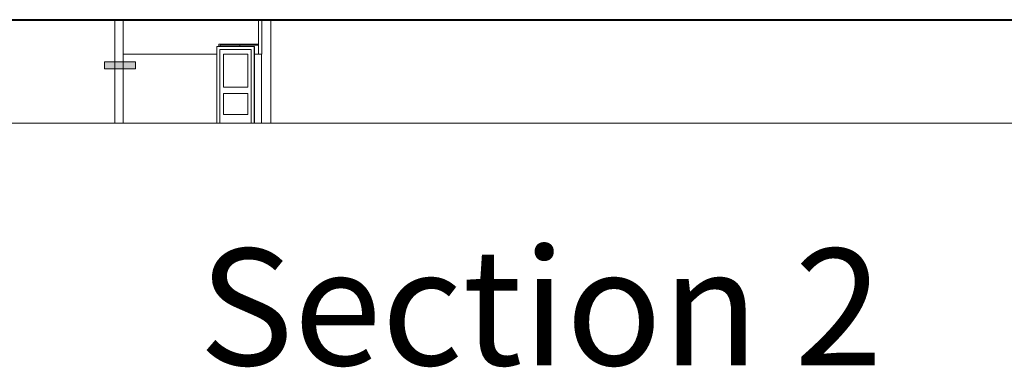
# Model space of a CAD drawing. Header units: inches. Extents: x 424 to 2043, y -237 to 445.
# Tile 893 of 965: x 977 to 1006, y 206 to 217. Entities that reach past the tile are written whole.
import ezdxf

# ---------------------------------------------------------------- set-up
doc = ezdxf.new("R2010")
doc.units = ezdxf.units.IN
doc.header["$MEASUREMENT"] = 0
for name, color, linetype, lineweight in [('A-DOOR', 31, 'Continuous', 9), ('A-DOOR-FRAM', 31, 'Continuous', 9), ('A-GENM', 13, 'Continuous', 9), ('A-WALL', 113, 'Continuous', 9), ('G-ANNO-SYMB', 111, 'Continuous', 9)]:
    doc.layers.add(name, color=color, linetype=linetype, lineweight=lineweight)
doc.styles.get("Standard").update_dxf_attribs({"font": 'arial.ttf'})

# ---------------------------------------------------------------- blocks, each defined once
blk = doc.blocks.new('Generic Models 1 - Generic Models 1-135348-Section 2')
at = {"layer": 'A-GENM', "lineweight": 25}
blk.add_line((-3, 0), (67.327, 0), dxfattribs=at)
blk = doc.blocks.new('Generic Models 7 - Generic Models 7-166682-Section 2')
at = {"layer": 'A-GENM', "lineweight": 25}
for p, q in [((102.132, 0), (-15.632, 0)), ((-15.632, -0.01), (102.132, -0.01))]:
    blk.add_line(p, q, dxfattribs=at)
blk = doc.blocks.new('M_Single-Louvered - 0914 x 2134mm-V76-Section 2')
at = {"layer": 'A-DOOR'}
for p, q in [((29.206, -0.866), (29.206, -3)), ((29.308, -0.993), (29.308, -1.958)), ((29.308, -0.993), (30.016, -0.993)), ((29.308, -1.958), (29.308, -0.993)), ((30.016, -0.993), (30.016, -1.958)), ((30.016, -1.958), (29.308, -1.958)), ((29.308, -2.136), (29.308, -2.746)), ((29.308, -2.136), (30.016, -2.136)), ((29.308, -2.746), (29.308, -2.136)), ((30.016, -2.136), (30.016, -2.746)), ((30.016, -2.746), (29.308, -2.746)), ((29.206, -3), (30.114, -3))]:
    blk.add_line(p, q, dxfattribs=at)
at = {"layer": 'A-DOOR-FRAM'}
for p, q in [((29.113, -0.777), (29.113, -3)), ((30.203, -0.777), (29.113, -0.777)), ((30.203, -3), (30.203, -0.777)), ((30.204, -0.777), (30.203, -0.777)), ((30.21, -0.777), (30.204, -0.777)), ((30.204, -0.777), (30.204, -3)), ((30.21, -1), (30.21, -0.777)), ((30.21, -0.777), (30.211, -0.777)), ((30.211, -0.777), (30.211, -1)), ((29.202, -3), (29.202, -0.866)), ((29.202, -0.866), (30.114, -0.866)), ((29.203, -0.866), (29.203, -3)), ((30.114, -0.866), (30.114, -3)), ((29.113, -3), (29.202, -3)), ((29.203, -3), (29.202, -3)), ((30.114, -3), (30.203, -3)), ((30.204, -3), (30.203, -3))]:
    blk.add_line(p, q, dxfattribs=at)
blk = doc.blocks.new('Side_opening_ElevatorLift_Door_with_Call_buttons_9478_0001 - 12000 x 2290 Opening-236782-Section 2')
at = {"layer": 'A-DOOR'}
for p, q in [((29.178, -0.777), (29.178, -0.71)), ((30.321, -0.71), (29.178, -0.71)), ((29.208, -0.74), (29.208, -0.777)), ((29.208, -0.74), (30.321, -0.74)), ((29.216, -0.74), (29.216, -0.777)), ((29.785, -0.74), (29.785, -0.777)), ((29.787, -0.777), (29.787, -0.74))]:
    blk.add_line(p, q, dxfattribs=at)
blk = doc.blocks.new('Section - M_Section Tail - Filled-28045-Section 2')
at = {"layer": 'G-ANNO-SYMB'}
blk.add_hatch(color=256, dxfattribs=at).paths.add_polyline_path([(25.86, -1.219), (26.76, -1.219), (26.76, -1.419), (25.86, -1.419)], flags=0)
for p, q in [((25.86, -1.219), (25.86, -1.419)), ((26.76, -1.219), (25.86, -1.219)), ((25.86, -1.419), (26.76, -1.419)), ((26.76, -1.419), (26.76, -1.219))]:
    blk.add_line(p, q, dxfattribs=at)

msp = doc.modelspace()

# ---------------------------------------------------------------- linework, layer by layer
at = {"layer": 'A-WALL'}
for p, q in [((980.23, 216.54), (980.23, 213.55)), ((980.47, 213.55), (980.47, 216.54)), ((984.39, 215.55), (984.39, 216.54)), ((984.49, 216.54), (984.49, 215.55)), ((984.754, 213.55), (984.754, 216.54)), ((983.182, 215.55), (980.47, 215.55)), ((983.272, 213.55), (983.272, 215.55)), ((983.272, 215.55), (983.275, 215.55)), ((984.49, 215.55), (984.272, 215.55)), ((984.484, 213.55), (984.484, 215.55)), ((973.339, 213.55), (983.182, 213.55)), ((983.275, 213.55), (983.272, 213.55)), ((984.272, 213.55), (1021.196, 213.55))]:
    msp.add_line(p, q, dxfattribs=at)

# ---------------------------------------------------------------- block references
at = {"layer": 'A-DOOR'}
for name in ['M_Single-Louvered - 0914 x 2134mm-V76-Section 2', 'Side_opening_ElevatorLift_Door_with_Call_buttons_9478_0001 - 12000 x 2290 Opening-236782-Section 2']:
    msp.add_blockref(name, (954.069, 216.55), dxfattribs=at)
at = {"layer": 'A-GENM'}
for name in ['Generic Models 1 - Generic Models 1-135348-Section 2', 'Generic Models 7 - Generic Models 7-166682-Section 2']:
    msp.add_blockref(name, (954.069, 216.55), dxfattribs=at)
at = {"layer": 'G-ANNO-SYMB'}
msp.add_blockref('Section - M_Section Tail - Filled-28045-Section 2', (954.069, 216.55), dxfattribs=at)

# ---------------------------------------------------------------- texts
at = {"insert": (982.665, 209.917), "char_height": 3.3747, "attachment_point": 1}
msp.add_mtext_dynamic_manual_height_columns('Section 2', width=129.74245, gutter_width=16.874, heights=[0], dxfattribs=at)

doc.saveas('drawing.dxf')
